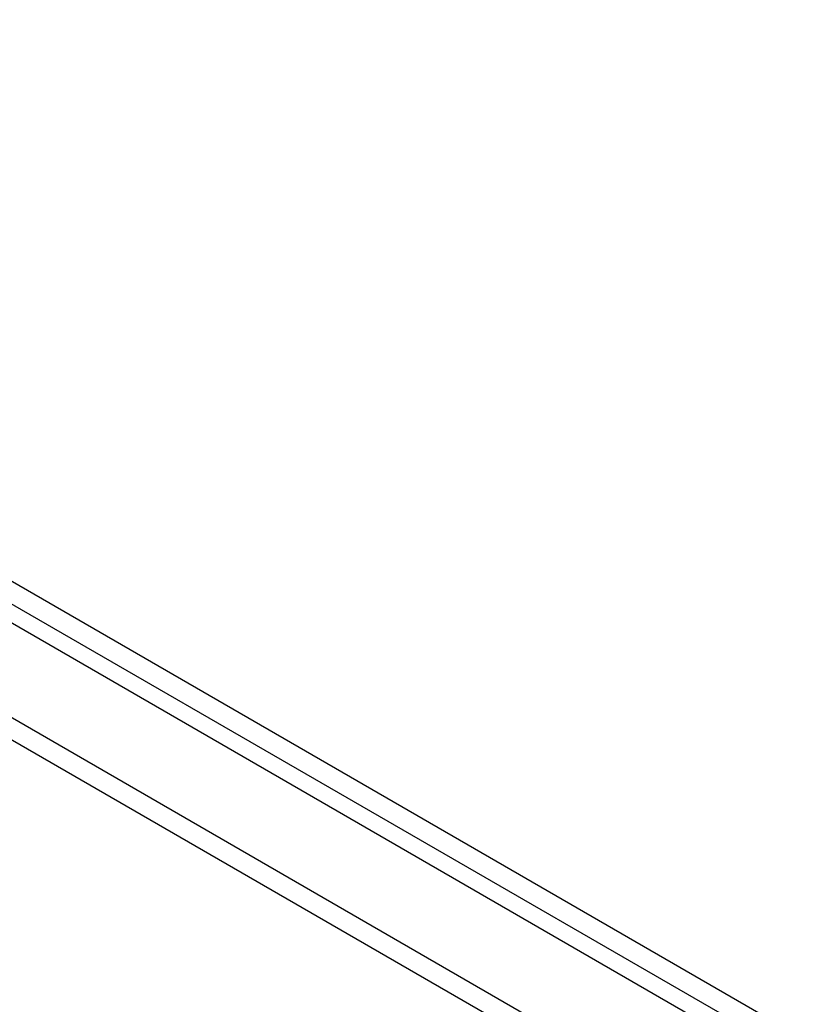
# Model space of a CAD drawing. Header units: inches. Extents: x 25 to 686, y 75 to 315.
# Tile 258 of 294: x 639 to 645, y 276 to 283. Entities that reach past the tile are written whole.
import ezdxf

# ---------------------------------------------------------------- set-up
doc = ezdxf.new("R2010")
doc.units = ezdxf.units.IN
doc.header["$MEASUREMENT"] = 0
doc.layers.add('Visible Edges(ANSI)', color=7, linetype='Continuous', lineweight=25)
doc.layers.add('Visible Tangent Edges(ANSI)', color=7, linetype='Continuous', lineweight=25)

msp = doc.modelspace()

# ---------------------------------------------------------------- linework, layer by layer
at = {"layer": 'Visible Edges(ANSI)'}
msp.add_line((631.994, 282.926), (678.3838, 256.1429), dxfattribs=at)
at = {"layer": 'Visible Tangent Edges(ANSI)'}
for p, q in [((678.6546, 256.2845), (632.1256, 283.148)), ((632.0556, 283.0268), (678.5846, 256.1632)), ((631.4036, 282.5852), (677.7933, 255.802)), ((677.7233, 255.6808), (631.3336, 282.4639))]:
    msp.add_line(p, q, dxfattribs=at)

doc.saveas('drawing.dxf')
